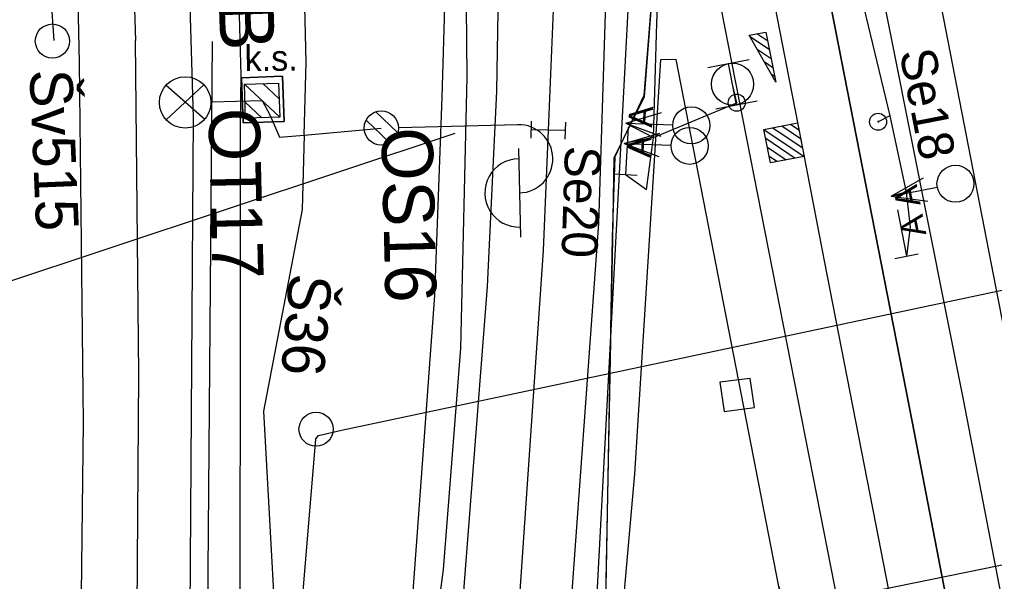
# Model space of a CAD drawing. Extents: x -545736 to -544888, y -1122892 to -1119128.
# Drawn here: x -545123.15 to -545094.6, y -1122379.66 to -1122363.19 of the extents above; entities that cross this region are included whole.
import ezdxf

# ---------------------------------------------------------------- set-up
doc = ezdxf.new("R2010")
doc.units = 0
for name, color, linetype in [('Vrstva 1 - Koleje', 7, 'Continuous'), ('Vrstva 11 - Trakce', 7, 'Continuous'), ('Vrstva 12 - Trakce zaklady', 7, 'Continuous'), ('Vrstva 25', 7, 'Continuous'), ('Vrstva 26', 7, 'Continuous'), ('Vrstva 27', 7, 'Continuous'), ('Vrstva 28 - zabzar', 7, 'Continuous'), ('Vrstva 3 - Lisy - Pocitaci body', 7, 'Continuous'), ('Vrstva 31', 7, 'Continuous'), ('Vrstva 32', 7, 'Continuous'), ('Vrstva 4 - Teren - stezky - prechody - plochy', 7, 'Continuous'), ('Vrstva 43', 7, 'Continuous'), ('Vrstva 44', 7, 'Continuous'), ('Vrstva 47', 7, 'Continuous'), ('Vrstva 6 - Navesti', 7, 'Continuous'), ('Vrstva 63', 7, 'Continuous')]:
    doc.layers.add(name, color=color, linetype=linetype)

msp = doc.modelspace()

# ---------------------------------------------------------------- linework, layer by layer
at = {"layer": 'Vrstva 1 - Koleje'}
for points in [[(-545087.985, -1122404.745), (-545089.107, -1122398.973), (-545089.487, -1122397.018), (-545091.117, -1122388.653), (-545092.864, -1122379.699), (-545094.558, -1122371.017), (-545096.155, -1122362.826), (-545097.812, -1122354.325), (-545099.028, -1122348.087), (-545103.235, -1122326.512), (-545107.061, -1122306.895), (-545107.193, -1122306.218)], [(-545123.042, -1122310.255), (-545122.888, -1122311.949), (-545122.418, -1122317.124), (-545121.725, -1122324.938), (-545121.08, -1122333.419), (-545120.723, -1122338.985), (-545120.287, -1122347.253), (-545119.757, -1122363.811)], [(-545109.24, -1122311.657), (-545109.159, -1122312.443), (-545107.948, -1122324.202), (-545105.285, -1122340.012), (-545104.844, -1122342.604), (-545104.106, -1122346.835), (-545102.665, -1122354.441), (-545101.034, -1122362.799), (-545100.615, -1122364.956), (-545100.274, -1122366.713), (-545099.584, -1122370.264), (-545098.087, -1122377.955), (-545096.662, -1122385.274), (-545095.115, -1122393.214), (-545094.389, -1122396.959), (-545092.81, -1122405.067), (-545091.854, -1122409.976), (-545091.673, -1122410.905), (-545090.872, -1122415.011)], [(-545107.347, -1122342.809), (-545107.32, -1122344.439), (-545107.291, -1122352.482), (-545107.464, -1122361.507), (-545107.673, -1122366.436), (-545107.823, -1122369.959), (-545108.517, -1122380.226), (-545109.517, -1122390.705), (-545110.907, -1122401.845), (-545112.555, -1122412.49), (-545114.203, -1122421.939), (-545115.273, -1122428.098), (-545115.497, -1122429.386), (-545117.305, -1122440.779), (-545118.739, -1122451.202), (-545119.868, -1122460.623), (-545119.896, -1122460.856), (-545122.134, -1122479.934), (-545122.227, -1122480.729)], [(-545122.227, -1122480.729), (-545122.206, -1122479.929), (-545121.705, -1122460.733), (-545121.457, -1122451.242), (-545121.209, -1122441.917), (-545121.14, -1122439.276), (-545121.052, -1122435.9), (-545121.021, -1122434.716), (-545120.822, -1122427.079), (-545120.538, -1122416.197), (-545120.339, -1122408.612), (-545120.039, -1122397.109), (-545119.737, -1122384.601), (-545119.658, -1122373.591), (-545119.757, -1122363.811)]]:
    msp.add_lwpolyline(points, dxfattribs=at)
at = {"layer": 'Vrstva 11 - Trakce'}
for p, q in [((-545116.563, -1122365.088), (-545115.532, -1122366.051)), ((-545116.033, -1122365.07), (-545115.55, -1122365.521)), ((-545116.548, -1122365.615), (-545116.059, -1122366.072)), ((-545101.275, -1122380.569), (-545080.298, -1122376.318))]:
    msp.add_line(p, q, dxfattribs=at)
msp.add_lwpolyline([(-545115.566, -1122365.054), (-545115.532, -1122366.054), (-545116.532, -1122366.088), (-545116.566, -1122365.088)], close=True, dxfattribs=at)
at = {"layer": 'Vrstva 12 - Trakce zaklady'}
for p, q in [((-545115.451, -1122364.857), (-545116.65, -1122364.898)), ((-545116.65, -1122364.898), (-545115.451, -1122364.857)), ((-545116.605, -1122366.223), (-545116.65, -1122364.898)), ((-545115.406, -1122366.182), (-545116.605, -1122366.223)), ((-545116.605, -1122366.223), (-545115.406, -1122366.182))]:
    msp.add_line(p, q, dxfattribs=at)
for points in [[(-545115.451, -1122364.857), (-545115.406, -1122366.182), (-545115.406, -1122366.182), (-545115.451, -1122364.857), (-545115.451, -1122364.857)], [(-545116.65, -1122364.898), (-545116.65, -1122364.898), (-545116.605, -1122366.223), (-545116.605, -1122366.223)]]:
    msp.add_lwpolyline(points, dxfattribs=at)
at = {"layer": 'Vrstva 25'}
for p, q in [((-545118.864, -1122365.12), (-545117.731, -1122366.116)), ((-545118.855, -1122366.136), (-545117.754, -1122365.106)), ((-545117.549, -1122365.608), (-545116.049, -1122365.571)), ((-545112.717, -1122365.898), (-545112.08, -1122366.504)), ((-545113.002, -1122366.144), (-545112.308, -1122366.804)), ((-545112.059, -1122366.36), (-545108.56, -1122366.274)), ((-545108.543, -1122366.974), (-545108.48, -1122369.574))]:
    msp.add_line(p, q, dxfattribs=at)
for centre, radius in [((-545118.302, -1122365.623), 0.754), ((-545112.559, -1122366.372), 0.5), ((-545112.559, -1122366.372), 0.5)]:
    msp.add_circle(centre, radius, dxfattribs=at)
for centre, start, end in [((-545108.536, -1122367.274), 271.397, 91.397), ((-545108.524, -1122368.274), 90.6944, 272.0995)]:
    msp.add_arc(centre, 1, start, end, dxfattribs=at)
at = {"layer": 'Vrstva 26'}
for points in [[(-545116.049, -1122365.571), (-545115.809, -1122366.01), (-545115.54, -1122366.636), (-545114.815, -1122366.586), (-545114.755, -1122364.443), (-545115.063, -1122351.813), (-545114.675, -1122350.014), (-545113.85, -1122349.034), (-545112.287, -1122346.239), (-545112.134, -1122344.892), (-545112.974, -1122340.658), (-545114.215, -1122333.296), (-545116.015, -1122323.262), (-545116.223, -1122322.483), (-545116.431, -1122321.703), (-545117.016, -1122319.377), (-545117.406, -1122315.905), (-545118.923, -1122302.374), (-545119.128, -1122298.282)], [(-545114.815, -1122366.586), (-545112.559, -1122366.372)], [(-545114.815, -1122366.586), (-545114.876, -1122368.763), (-545116.01, -1122374.663), (-545115.494, -1122384.043), (-545114.559, -1122390.621), (-545113.865, -1122392.701), (-545112.798, -1122392.81), (-545106.367, -1122395.346), (-545105.682, -1122396.829), (-545105.659, -1122400.159), (-545109.304, -1122420.397), (-545109.666, -1122421.678)]]:
    msp.add_lwpolyline(points, dxfattribs=at)
at = {"layer": 'Vrstva 27'}
for p, q in [((-545102.145, -1122365.655), (-545102.155, -1122365.605)), ((-545098.015, -1122366.165), (-545098.005, -1122366.215))]:
    msp.add_line(p, q, dxfattribs=at)
for centre in [(-545102.15, -1122365.63), (-545098.01, -1122366.19)]:
    msp.add_circle(centre, 0.25, dxfattribs=at)
at = {"layer": 'Vrstva 28 - zabzar'}
for p, q in [((-545097.67, -1122366.02), (-545098.01, -1122366.19)), ((-545097.19, -1122368.25), (-545097.63, -1122368.37))]:
    msp.add_line(p, q, dxfattribs=at)
for points in [[(-545112.03, -1122385.53), (-545111.16, -1122382.49), (-545110.74, -1122379.31), (-545110.23, -1122372.82), (-545110.04, -1122364.87), (-545110.07, -1122361.78), (-545109.94, -1122344.3)], [(-545099.253, -1122358.692), (-545098.81, -1122361.26), (-545097.67, -1122366.02), (-545097.19, -1122368.25), (-545097.07, -1122369.28), (-545097.18, -1122370.13)], [(-545105.41, -1122367.73), (-545104.79, -1122368.17), (-545104.59, -1122366.65), (-545104.49, -1122363.29), (-545104.32, -1122359.55)], [(-545104.59, -1122366.65), (-545102.15, -1122365.63), (-545102.27, -1122365.09)], [(-545105.4, -1122366.23), (-545104.59, -1122366.65), (-545105.45, -1122366.83)]]:
    msp.add_lwpolyline(points, dxfattribs=at)
at = {"layer": 'Vrstva 3 - Lisy - Pocitaci body'}
for p, q in [((-545101.192, -1122364.085), (-545101.757, -1122363.704)), ((-545101.242, -1122363.825), (-545101.56, -1122363.611)), ((-545101.293, -1122363.565), (-545101.299, -1122363.561)), ((-545101.141, -1122364.346), (-545101.551, -1122364.07)), ((-545102.992, -1122364.603), (-545101.783, -1122364.368)), ((-545102.152, -1122365.695), (-545102.388, -1122364.485)), ((-545101.09, -1122364.606), (-545101.345, -1122364.435)), ((-545101.04, -1122364.866), (-545101.139, -1122364.799)), ((-545102.757, -1122365.812), (-545101.548, -1122365.577)), ((-545105.4, -1122366.23), (-545104.354, -1122365.919)), ((-545108.167, -1122366.174), (-545108.179, -1122366.674)), ((-545107.167, -1122366.198), (-545107.179, -1122366.698)), ((-545105.4, -1122366.23), (-545104.021, -1122366.276)), ((-545105.4, -1122366.23), (-545104.377, -1122366.609)), ((-545100.57, -1122366.261), (-545100.33, -1122366.423)), ((-545107.173, -1122366.448), (-545108.173, -1122366.424)), ((-545105.45, -1122366.83), (-545104.404, -1122366.519)), ((-545101.351, -1122366.413), (-545100.178, -1122367.204)), ((-545101.091, -1122366.363), (-545100.229, -1122366.944)), ((-545100.83, -1122366.312), (-545100.28, -1122366.683)), ((-545105.45, -1122366.83), (-545104.071, -1122366.876)), ((-545105.45, -1122366.83), (-545104.427, -1122367.209)), ((-545101.3, -1122366.673), (-545100.439, -1122367.254)), ((-545101.25, -1122366.934), (-545100.699, -1122367.305)), ((-545101.199, -1122367.194), (-545100.959, -1122367.356)), ((-545097.63, -1122368.37), (-545096.68, -1122367.834)), ((-545097.63, -1122368.37), (-545096.275, -1122368.106)), ((-545097.63, -1122368.37), (-545096.548, -1122368.511))]:
    msp.add_line(p, q, dxfattribs=at)
msp.add_lwpolyline([(-545101.008, -1122365.032), (-545101.785, -1122363.655), (-545101.294, -1122363.56), (-545101.008, -1122365.032)], dxfattribs=at)
msp.add_lwpolyline([(-545100.37, -1122366.222), (-545100.178, -1122367.204), (-545101.16, -1122367.395), (-545101.351, -1122366.413)], close=True, dxfattribs=at)
for centre, radius in [((-545102.271, -1122365.088), 0.616), ((-545103.479, -1122366.295), 0.542), ((-545103.529, -1122366.895), 0.542), ((-545095.743, -1122368.005), 0.542)]:
    msp.add_circle(centre, radius, dxfattribs=at)
at = {"layer": 'Vrstva 31'}
for points in [[(-545099.42, -1122398.8), (-545103.547, -1122397.42), (-545105.43, -1122395.56), (-545106.274, -1122395.154), (-545105.78, -1122369.62), (-545105.743, -1122367.234), (-545104.85, -1122365.46), (-545104.4, -1122359.63), (-545103.057, -1122359.392), (-545086.529, -1122356.433), (-545084.91, -1122356.171), (-545085.349, -1122355.607), (-545086.586, -1122348.826), (-545087.046, -1122342.074), (-545091.806, -1122316.702), (-545094.445, -1122311.621), (-545096.102, -1122302.896), (-545095.653, -1122299.445), (-545096.017, -1122293.637), (-545097.072, -1122285.85), (-545097.996, -1122280.011), (-545097.935, -1122279.662)], [(-545095.703, -1122299.445), (-545096.126, -1122302.853), (-545094.453, -1122311.67), (-545086.005, -1122352.609), (-545085.399, -1122355.607), (-545085.45, -1122356.199), (-545086.529, -1122356.458), (-545103.057, -1122359.392), (-545104.4, -1122359.63), (-545104.414, -1122359.678), (-545104.871, -1122365.415), (-545105.715, -1122367.212), (-545105.802, -1122369.575), (-545106.034, -1122382.516), (-545106.23, -1122395.131), (-545105.43, -1122395.56), (-545103.547, -1122397.42), (-545100.71, -1122398.51), (-545099.42, -1122398.8), (-545099.54, -1122400.09), (-545099.24, -1122402.115), (-545098.313, -1122409.178)]]:
    msp.add_lwpolyline(points, dxfattribs=at)
at = {"layer": 'Vrstva 32'}
msp.add_lwpolyline([(-545112.03, -1122385.53), (-545111.76, -1122384.61), (-545111.16, -1122382.49), (-545110.74, -1122379.31), (-545110.23, -1122372.82), (-545110.04, -1122364.87), (-545110.07, -1122361.78), (-545109.94, -1122344.3)], dxfattribs=at)
msp.add_lwpolyline([(-545112.03, -1122385.53), (-545111.76, -1122384.61), (-545111.16, -1122382.49), (-545110.74, -1122379.31), (-545110.23, -1122372.82), (-545110.04, -1122364.87), (-545110.07, -1122361.78), (-545109.94, -1122344.3)], dxfattribs=at)
at = {"layer": 'Vrstva 4 - Teren - stezky - prechody - plochy'}
for points in [[(-545134.419, -1122184.931), (-545133.462, -1122184.779), (-545130.902, -1122195.623), (-545127.657, -1122209.652), (-545124.969, -1122223.333), (-545117.683, -1122260.831), (-545115.72, -1122271.777), (-545113.985, -1122282.824), (-545112.604, -1122294.484), (-545110.794, -1122311.915), (-545109.689, -1122325.696), (-545109.014, -1122339.852), (-545108.943, -1122350.57), (-545109.184, -1122365.288), (-545109.46, -1122371.016)], [(-545134.419, -1122184.931), (-545132.535, -1122196.254), (-545130.677, -1122210.051), (-545129.096, -1122226.431), (-545125.676, -1122263.286), (-545123.016, -1122292.195), (-545121.493, -1122309.846), (-545120.342, -1122322.797), (-545120.169, -1122324.632), (-545119.157, -1122338.738), (-545118.475, -1122352.352), (-545118.073, -1122366.062)], [(-545128.454, -1122213.597), (-545128.794, -1122213.639), (-545127.617, -1122226.25), (-545124.215, -1122262.597), (-545121.706, -1122290.72), (-545119.946, -1122309.868), (-545118.778, -1122322.333), (-545118.56, -1122324.778), (-545117.691, -1122338.703), (-545117.015, -1122352.515), (-545116.676, -1122364.827), (-545116.693, -1122366.257)], [(-545128.454, -1122213.597), (-545125.995, -1122226.006), (-545125.721, -1122227.753), (-545119.23, -1122260.9), (-545116.987, -1122272.242), (-545115.445, -1122282.957), (-545114.148, -1122294.183), (-545112.296, -1122312.079), (-545111.317, -1122324.29), (-545111.178, -1122325.732), (-545110.491, -1122341.064), (-545110.45, -1122353.59), (-545110.479, -1122355.177), (-545110.786, -1122365.47), (-545111.003, -1122371.281)], [(-545121.396, -1122364.457), (-545121.715, -1122349.729), (-545122.506, -1122335.393), (-545123.254, -1122325.065), (-545124.429, -1122313.28), (-545125.788, -1122299.621), (-545128.668, -1122281.429), (-545132.975, -1122257.739), (-545136.355, -1122240.354)], [(-545105.65, -1122321.963), (-545106.569, -1122322.088), (-545104.019, -1122337.885), (-545101.617, -1122351.417), (-545097.013, -1122374.966), (-545091.085, -1122405.745), (-545081.755, -1122453.25), (-545075.964, -1122483.68)], [(-545100.915, -1122379.805), (-545096.774, -1122401.019), (-545090.332, -1122433.377), (-545090.074, -1122434.757), (-545085.349, -1122459.985), (-545085.015, -1122461.52), (-545081.07, -1122481.884), (-545079.587, -1122481.709), (-545079.247, -1122484.854), (-545076.321, -1122485.056), (-545075.964, -1122483.68), (-545081.755, -1122453.25), (-545091.085, -1122405.745), (-545097.013, -1122374.966), (-545101.617, -1122351.417), (-545104.019, -1122337.885), (-545106.569, -1122322.088), (-545105.65, -1122321.963), (-545100.125, -1122351.182), (-545095.522, -1122374.321), (-545089.503, -1122405.512), (-545080.247, -1122452.974), (-545074.197, -1122483.96)], [(-545105.65, -1122321.963), (-545100.125, -1122351.182), (-545095.522, -1122374.321), (-545089.503, -1122405.512), (-545080.247, -1122452.974), (-545074.197, -1122483.96)], [(-545079.587, -1122481.709), (-545083.734, -1122459.587), (-545088.622, -1122434.525), (-545095.308, -1122400.508), (-545099.066, -1122380.894), (-545103.569, -1122357.921), (-545104.718, -1122351.085), (-545105.693, -1122351.143), (-545105.904, -1122359.937), (-545106.198, -1122369.165), (-545107.396, -1122385.739), (-545107.881, -1122390.846), (-545108.53, -1122396.005), (-545110.419, -1122409.211)], [(-545125.7, -1122490.242), (-545124.874, -1122490.272), (-545123.644, -1122473.006), (-545123.016, -1122448.972), (-545122.731, -1122437.064), (-545123.936, -1122436.879), (-545123.869, -1122434.874), (-545122.602, -1122434.898), (-545121.99, -1122409.031), (-545121.443, -1122389.244), (-545121.276, -1122374.996), (-545121.396, -1122364.457)], [(-545079.587, -1122481.709), (-545081.07, -1122481.884), (-545085.015, -1122461.52), (-545085.349, -1122459.985), (-545090.074, -1122434.757), (-545090.332, -1122433.377), (-545096.774, -1122401.019), (-545100.641, -1122381.169), (-545100.915, -1122379.805), (-545103.919, -1122364.365), (-545104.378, -1122364.37), (-545105.142, -1122376.501), (-545105.945, -1122385.58), (-545106.432, -1122389.825), (-545107.117, -1122396.527), (-545109.066, -1122409.783)], [(-545118.073, -1122366.062), (-545118.209, -1122386.317), (-545118.707, -1122408.623), (-545118.989, -1122419.225)], [(-545116.693, -1122366.257), (-545116.703, -1122386.279), (-545117.244, -1122409.555), (-545117.527, -1122415.354), (-545117.792, -1122415.406), (-545117.894, -1122416.818), (-545116.495, -1122416.931), (-545114.124, -1122402.252), (-545112.935, -1122392.795), (-545112.107, -1122386.756)], [(-545109.46, -1122371.016), (-545110.405, -1122383.205), (-545110.797, -1122386.704)], [(-545111.003, -1122371.281), (-545111.866, -1122383.143), (-545112.107, -1122386.756)]]:
    msp.add_lwpolyline(points, dxfattribs=at)
at = {"layer": 'Vrstva 43'}
for centre in [(-545122.191, -1122363.825), (-545114.469, -1122375.197)]:
    msp.add_circle(centre, 0.5, dxfattribs=at)
at = {"layer": 'Vrstva 44'}
for points in [[(-545117.207, -1122408.356), (-545114.472, -1122375.479), (-545114.397, -1122375.376), (-545113.729, -1122375.225), (-545088.258, -1122369.827), (-545087.777, -1122369.733), (-545087.831, -1122369.323), (-545095.469, -1122329.039), (-545095.558, -1122328.641), (-545095.683, -1122328.17), (-545100.602, -1122302.903), (-545100.68, -1122302.502), (-545100.749, -1122302.024), (-545108.572, -1122258.755)], [(-545122.135, -1122363.813), (-545125.431, -1122316.509), (-545125.432, -1122316.481), (-545125.415, -1122316.517), (-545119.824, -1122316.115), (-545119.782, -1122316.126), (-545119.825, -1122316.085), (-545120.793, -1122305.847), (-545120.773, -1122305.736)], [(-545104.957, -1122355.747), (-545106.381, -1122382.598), (-545109.241, -1122408.812), (-545109.415, -1122409.043), (-545109.421, -1122409.06), (-545116.758, -1122408.911), (-545117.209, -1122408.632)], [(-545117.51, -1122363.842), (-545117.874, -1122407.999), (-545117.44, -1122408.548), (-545117.209, -1122408.632)]]:
    msp.add_lwpolyline(points, dxfattribs=at)
at = {"layer": 'Vrstva 47'}
msp.add_lwpolyline([(-545101.753, -1122373.706), (-545102.649, -1122373.818), (-545102.516, -1122374.673), (-545101.63, -1122374.556)], close=True, dxfattribs=at)
at = {"layer": 'Vrstva 6 - Navesti'}
for p, q in [((-545105.33, -1122366.346), (-545105.41, -1122367.73)), ((-545105.759, -1122367.71), (-545105.061, -1122367.75)), ((-545097.445, -1122368.77), (-545097.18, -1122370.13)), ((-545097.524, -1122370.197), (-545096.836, -1122370.063))]:
    msp.add_line(p, q, dxfattribs=at)
at = {"layer": 'Vrstva 63'}
msp.add_line((-545110.406, -1122366.535), (-545184.038, -1122391.02), dxfattribs=at)

# ---------------------------------------------------------------- texts
at = {"layer": 'Vrstva 11 - Trakce'}
msp.add_text('17B', height=1.6, rotation=271.9451, dxfattribs=at).set_placement((-545117.399, -1122360.317))
at = {"layer": 'Vrstva 25'}
for s, p in [('OT17', (-545117.623, -1122365.803)), ('OS16', (-545112.559, -1122366.372))]:
    msp.add_text(s, height=1.5, rotation=271.397, dxfattribs=at).set_placement(p)
at = {"layer": 'Vrstva 43'}
for s, rotation, p in [('Šv515', 272.4134, (-545122.862, -1122364.677)), ('Š36', 265.2446, (-545115.246, -1122370.608))]:
    msp.add_text(s, height=1.25, rotation=rotation, dxfattribs=at).set_placement(p)
at = {"layer": 'Vrstva 6 - Navesti'}
for s, height, rotation, p in [('Se18', 1.05, 281.0403, (-545097.389, -1122364.15)), ('  A A ', 0.7, 86.698, (-545104.711, -1122367.77)), ('Se20', 1.05, 268.109, (-545107.174, -1122366.884)), ('  A A ', 0.7, 101.0121, (-545096.493, -1122369.996))]:
    msp.add_text(s, height=height, rotation=rotation, dxfattribs=at).set_placement(p)
at = {"layer": 'Vrstva 63'}
msp.add_text('k.s.', height=0.75, rotation=0.5745, dxfattribs=at).set_placement((-545116.561, -1122364.706))

doc.saveas('drawing.dxf')
